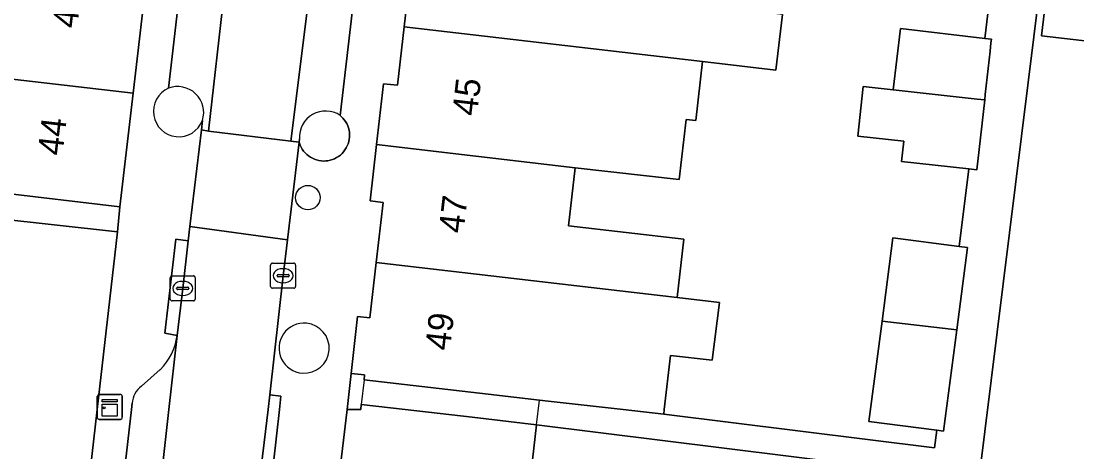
# Model space of a CAD drawing. Extents: x 161692 to 162379, y 380760 to 381678.
# Drawn here: x 162202.14 to 162244.38, y 380998.31 to 381015.53 of the extents above; entities that cross this region are included whole.
import ezdxf

# ---------------------------------------------------------------- set-up
doc = ezdxf.new("R2010")
doc.units = 0
for name, color, linetype in [('IMGEO_Boom', 7, 'Continuous'), ('IMGEO_Erf', 7, 'Continuous'), ('IMGEO_Groenvoorziening', 7, 'Continuous'), ('IMGEO_Kast', 7, 'Continuous'), ('IMGEO_Kolk', 7, 'Continuous'), ('IMGEO_Pand', 7, 'Continuous'), ('IMGEO_Pand_nummerreeks', 7, 'Continuous'), ('IMGEO_Pand_overbouw', 7, 'Continuous'), ('IMGEO_Parkeervlak_open', 7, 'Continuous'), ('IMGEO_Rijbaan_lokaal_open', 7, 'Continuous'), ('IMGEO_Voetpad_open', 7, 'Continuous')]:
    doc.layers.add(name, color=color, linetype=linetype)

msp = doc.modelspace()

# ---------------------------------------------------------------- linework, layer by layer
at = {"layer": 'IMGEO_Boom'}
msp.add_circle((162213.613, 381008.471), 0.489, dxfattribs=at)
at = {"layer": 'IMGEO_Erf'}
for points in [[(162243.4, 381020.812), (162240.462, 380997.193), (162222.765, 380999.395), (162222.404, 380996.253)], [(162232.598, 381015.792), (162232.339, 381013.567), (162229.407, 381013.907), (162229.137, 381011.55), (162228.743, 381011.595), (162228.467, 381009.191), (162224.304, 381009.668), (162224.038, 381007.346), (162228.656, 381006.818), (162228.389, 381004.485), (162230.078, 381004.274), (162229.79, 381001.975), (162228.124, 381002.166), (162227.876, 381000), (162227.855, 380999.814), (162238.689, 380998.473), (162238.775, 380999.171), (162236.063, 380999.526), (162236.589, 381003.534), (162237.025, 381006.863), (162239.674, 381006.515), (162240.055, 381009.625), (162237.37, 381009.921), (162237.459, 381010.728), (162235.614, 381010.932), (162235.833, 381012.915), (162237.03, 381012.783), (162237.319, 381015.229), (162240.693, 381014.832), (162241.212, 381019.072)]]:
    msp.add_lwpolyline(points, dxfattribs=at)
msp.add_lwpolyline([(162242.973, 381014.934), (162243.206, 381016.95), (162247.692, 381016.431), (162247.46, 381014.422)], close=True, dxfattribs=at)
at = {"layer": 'IMGEO_Groenvoorziening'}
msp.add_lwpolyline([(162213.277, 381010.826), (162213.263, 381010.688), (162213.303, 381010.57), (162213.342, 381010.487), (162213.388, 381010.407), (162213.441, 381010.332), (162213.5, 381010.262), (162213.566, 381010.198), (162213.637, 381010.139), (162213.713, 381010.088), (162213.793, 381010.043), (162213.877, 381010.006), (162213.964, 381009.976), (162214.053, 381009.954), (162214.144, 381009.94), (162214.236, 381009.935), (162214.328, 381009.937), (162214.419, 381009.948), (162214.509, 381009.967), (162214.597, 381009.994), (162214.682, 381010.028), (162214.764, 381010.07), (162214.841, 381010.12), (162214.914, 381010.175), (162214.982, 381010.238), (162215.044, 381010.306), (162215.099, 381010.379), (162215.148, 381010.457), (162215.189, 381010.539), (162215.224, 381010.624), (162215.25, 381010.712), (162215.268, 381010.802), (162215.278, 381010.894), (162215.28, 381010.986), (162215.274, 381011.077), (162215.26, 381011.168), (162215.237, 381011.257), (162215.207, 381011.344), (162215.169, 381011.428), (162215.124, 381011.508), (162215.072, 381011.583), (162215.013, 381011.654), (162214.948, 381011.719), (162214.908, 381011.754)], dxfattribs=at)
for centre, radius, start, end in [((162208.449, 381011.918), 1.013, 114.0431, 339.0298), ((162208.407, 381011.873), 1.038, 342.1333, 110.9397), ((162214.322, 381010.887), 1.047, 55.9525, 183.3252), ((162213.459, 381002.455), 0.999, 84.496, 266.3196), ((162213.468, 381002.455), 0.999, 265.8139, 85.0017)]:
    msp.add_arc(centre, radius, start, end, dxfattribs=at)
at = {"layer": 'IMGEO_Kast'}
for p, q in [((162205.186, 380999.683), (162205.186, 381000.524)), ((162205.186, 381000.524), (162205.186, 380999.683)), ((162205.261, 381000.608), (162206.102, 381000.608)), ((162206.102, 381000.608), (162205.261, 381000.608)), ((162206.186, 381000.533), (162206.186, 380999.692)), ((162206.186, 380999.692), (162206.186, 381000.533)), ((162206.111, 380999.608), (162205.27, 380999.608)), ((162205.27, 380999.608), (162206.111, 380999.608))]:
    msp.add_line(p, q, dxfattribs=at)
for points in [[(162205.381, 381000.398), (162205.981, 381000.398), (162205.981, 381000.313), (162205.381, 381000.313), (162205.381, 381000.398)], [(162205.381, 381000.223), (162205.981, 381000.223), (162205.981, 380999.734), (162205.381, 380999.734), (162205.381, 381000.223)]]:
    msp.add_lwpolyline(points, dxfattribs=at)
msp.add_circle((162205.465, 381000.072), 0.0377, dxfattribs=at)
for centre, start, end in [((162205.264, 381000.53), 92.4484, 184.2845), ((162205.264, 381000.53), 92.4484, 184.2845), ((162206.108, 381000.53), 2.4484, 94.2845), ((162206.108, 381000.53), 2.4484, 94.2845), ((162205.264, 380999.686), 182.4484, 274.2845), ((162205.264, 380999.686), 182.4484, 274.2845), ((162206.108, 380999.686), 272.4484, 4.2845), ((162206.108, 380999.686), 272.4484, 4.2845)]:
    msp.add_arc(centre, 0.0779, start, end, dxfattribs=at)
at = {"layer": 'IMGEO_Kolk'}
for p, q in [((162212.123, 381004.926), (162212.123, 381005.778)), ((162212.198, 381005.852), (162213.05, 381005.852)), ((162212.611, 381005.632), (162212.636, 381005.632)), ((162213.124, 381005.778), (162213.124, 381004.926)), ((162208.105, 381004.42), (162208.105, 381005.272)), ((162208.18, 381005.346), (162209.032, 381005.346)), ((162208.593, 381005.126), (162208.618, 381005.126)), ((162209.106, 381005.272), (162209.106, 381004.42)), ((162212.382, 381005.346), (162212.382, 381005.358)), ((162212.82, 381005.309), (162212.422, 381005.309)), ((162212.425, 381005.395), (162212.823, 381005.395)), ((162212.866, 381005.358), (162212.866, 381005.346)), ((162208.364, 381004.84), (162208.364, 381004.852)), ((162208.802, 381004.803), (162208.404, 381004.803)), ((162208.407, 381004.889), (162208.805, 381004.889)), ((162208.848, 381004.852), (162208.848, 381004.84)), ((162213.05, 381004.852), (162212.198, 381004.852)), ((162212.634, 381005.072), (162212.609, 381005.072)), ((162209.032, 381004.346), (162208.18, 381004.346)), ((162208.616, 381004.566), (162208.591, 381004.566))]:
    msp.add_line(p, q, dxfattribs=at)
for points in [[(162212.123, 381004.926), (162212.123, 381005.778)], [(162212.198, 381005.852), (162213.05, 381005.852)], [(162213.124, 381005.778), (162213.124, 381004.926)], [(162208.105, 381004.42), (162208.105, 381005.272)], [(162208.18, 381005.346), (162209.032, 381005.346)], [(162209.106, 381005.272), (162209.106, 381004.42)], [(162213.05, 381004.852), (162212.198, 381004.852)], [(162209.032, 381004.346), (162208.18, 381004.346)]]:
    msp.add_lwpolyline(points, dxfattribs=at)
for centre, radius, start, end in [((162212.2, 381005.776), 0.0765, 91.552, 178.448), ((162212.2, 381005.776), 0.0765, 91.552, 178.448), ((162213.048, 381005.776), 0.0765, 1.552, 88.448), ((162213.048, 381005.776), 0.0765, 1.552, 88.448), ((162208.182, 381005.27), 0.0765, 91.552, 178.448), ((162208.182, 381005.27), 0.0765, 91.552, 178.448), ((162209.03, 381005.27), 0.0765, 1.552, 88.448), ((162209.03, 381005.27), 0.0765, 1.552, 88.448), ((162212.422, 381005.355), 0.0403, 85.8775, 175.7526), ((162212.419, 381005.345), 0.0366, 178.938, 274.7102), ((162212.823, 381005.352), 0.043, 264.8664, 352.4533), ((162212.827, 381005.357), 0.0386, 1.7309, 96.639), ((162208.404, 381004.849), 0.0403, 85.8775, 175.7526), ((162208.401, 381004.839), 0.0366, 178.938, 274.7102), ((162208.805, 381004.846), 0.043, 264.8664, 352.4533), ((162208.809, 381004.851), 0.0386, 1.7309, 96.639), ((162212.2, 381004.928), 0.0765, 181.552, 268.448), ((162212.2, 381004.928), 0.0765, 181.552, 268.448), ((162213.048, 381004.928), 0.0765, 271.552, 358.448), ((162213.048, 381004.928), 0.0765, 271.552, 358.448), ((162208.182, 381004.422), 0.0765, 181.552, 268.448), ((162208.182, 381004.422), 0.0765, 181.552, 268.448), ((162209.03, 381004.422), 0.0765, 271.552, 358.448), ((162209.03, 381004.422), 0.0765, 271.552, 358.448)]:
    msp.add_arc(centre, radius, start, end, dxfattribs=at)
for centre, major_axis, ratio, start_param, end_param in [((162212.61, 381005.352), (-0.387, 0.002), 0.722429, 4.712389, 7.853982), ((162212.635, 381005.352), (-0.39, 0.002), 0.717154, 1.570796, 4.712389), ((162208.592, 381004.846), (-0.387, 0.002), 0.722429, 4.712389, 7.853982), ((162208.617, 381004.846), (-0.39, 0.002), 0.717154, 1.570796, 4.712389)]:
    msp.add_ellipse(centre, major_axis=major_axis, ratio=ratio, start_param=start_param, end_param=end_param, dxfattribs=at)
at = {"layer": 'IMGEO_Pand'}
for points in [[(162217.514, 381019.946), (162217.241, 381017.557), (162217.718, 381017.503), (162217.465, 381015.292), (162229.407, 381013.907), (162232.339, 381013.567), (162232.598, 381015.792), (162229.662, 381016.133), (162225.109, 381016.654), (162225.386, 381019.079)], [(162207.22, 381017.802), (162194.568, 381019.266), (162193.365, 381019.405), (162192.324, 381019.525), (162192.059, 381017.241), (162193.1, 381017.12), (162195.131, 381016.884), (162194.798, 381014.013), (162198.207, 381013.618), (162206.622, 381012.644)], [(162242.973, 381014.934), (162247.46, 381014.422), (162247.692, 381016.431), (162243.206, 381016.95)], [(162229.407, 381013.907), (162217.465, 381015.292), (162217.198, 381012.961), (162216.639, 381013.025), (162216.36, 381010.59), (162224.304, 381009.668), (162228.467, 381009.191), (162228.743, 381011.595), (162229.137, 381011.55)], [(162240.909, 381014.32), (162240.946, 381014.659), (162240.962, 381014.8), (162240.693, 381014.832), (162237.319, 381015.229), (162237.03, 381012.783), (162240.396, 381012.411), (162240.694, 381012.378), (162240.718, 381012.597)], [(162194.798, 381014.013), (162194.566, 381012.013), (162192.414, 381012.263), (162192.101, 381009.564), (162197.919, 381008.89), (162197.944, 381009.055), (162201.13, 381008.686), (162206.096, 381008.11), (162206.622, 381012.644), (162198.207, 381013.618)], [(162240.694, 381012.378), (162240.396, 381012.411), (162237.03, 381012.783), (162235.833, 381012.915), (162235.614, 381010.932), (162237.459, 381010.728), (162237.37, 381009.921), (162240.055, 381009.625), (162240.386, 381009.588), (162240.475, 381010.396)], [(162228.389, 381004.485), (162228.656, 381006.818), (162224.038, 381007.346), (162224.304, 381009.668), (162216.36, 381010.59), (162216.103, 381008.342), (162216.62, 381008.283), (162216.345, 381005.882)], [(162205.189, 381000), (162205.999, 381007.106), (162201.03, 381007.654), (162196.812, 381008.119), (162196.423, 381004.595), (162196.315, 381004.607), (162196.229, 381004.617), (162195.861, 381001.394), (162195.855, 381001.342), (162198.481, 381001.042), (162197.88, 380995.768), (162197.575, 380993.097), (162197.888, 380993.061), (162196.895, 380984.366), (162202.207, 380983.761), (162203.449, 380984.749)], [(162240.004, 381006.472), (162239.674, 381006.515), (162237.025, 381006.863), (162236.589, 381003.534), (162239.574, 381003.188)], [(162228.124, 381002.166), (162229.79, 381001.975), (162230.078, 381004.274), (162228.389, 381004.485), (162216.345, 381005.882), (162216.091, 381003.662), (162215.605, 381003.718), (162215.345, 381001.445), (162215.884, 381001.383), (162215.861, 381001.185), (162220.829, 381000.617), (162222.878, 381000.383), (162223.224, 381000.343), (162226.224, 381000), (162227.855, 380999.814), (162227.876, 381000)], [(162239.574, 381003.188), (162236.589, 381003.534), (162236.063, 380999.526), (162238.775, 380999.171), (162239.042, 380999.136)], [(162218.733, 380996.103), (162220.689, 380995.878), (162220.007, 380989.877), (162220.193, 380989.856), (162219.335, 380982.287), (162221.542, 380982.034), (162221.485, 380981.538), (162223.663, 380981.287), (162223.721, 380981.791), (162223.895, 380981.771), (162225.263, 380993.786), (162225.133, 380993.801), (162225.376, 380995.911), (162222.404, 380996.253), (162222.765, 380999.395), (162220.182, 380999.692), (162217.501, 381000), (162215.751, 381000.201), (162215.728, 381000.002), (162215.184, 381000), (162214.779, 380996.557)]]:
    msp.add_lwpolyline(points, close=True, dxfattribs=at)
at = {"layer": 'IMGEO_Pand_overbouw'}
msp.add_lwpolyline([(162215.861, 381001.185), (162215.751, 381000.201), (162217.501, 381000), (162220.182, 380999.692), (162222.765, 380999.395), (162222.878, 381000.383), (162220.829, 381000.617)], close=True, dxfattribs=at)
at = {"layer": 'IMGEO_Parkeervlak_open'}
for points in [[(162209.395, 381011.555), (162209.36, 381011.181), (162209.637, 381011.126), (162210.269, 381016.657), (162211.71, 381028.79), (162213.079, 381040.77), (162213.598, 381045.093), (162213.306, 381045.133), (162213.212, 381044.48)], [(162217.154, 381043.888), (162217.156, 381043.912), (162217.228, 381044.718), (162216.935, 381044.734), (162216.42, 381040.466), (162215.046, 381028.294), (162213.593, 381016.039), (162212.936, 381010.735), (162213.263, 381010.688), (162213.277, 381010.826)], [(162211.63, 381043.818), (162208.036, 381012.843)], [(162214.908, 381011.754), (162218.535, 381042.87)], [(162205.217, 380985.915), (162205.426, 380985.634), (162206.414, 380985.526), (162207.138, 380991.828), (162208.049, 381000), (162208.379, 381002.959)], [(162207.699, 381001.596), (162206.956, 381000.933)], [(162206.585, 381000.254), (162206.556, 381000), (162205.025, 380986.646)]]:
    msp.add_lwpolyline(points, dxfattribs=at)
for centre, radius, start, end in [((162208.407, 381011.873), 1.038, 342.1333, 110.9397), ((162214.322, 381010.887), 1.047, 55.9525, 183.3252), ((162206.114, 381003.238), 2.283, 313.9939, 352.977), ((162207.475, 381000.209), 0.891, 125.6094, 177.087)]:
    msp.add_arc(centre, radius, start, end, dxfattribs=at)
at = {"layer": 'IMGEO_Rijbaan_lokaal_open'}
for points in [[(162209.637, 381011.126), (162212.936, 381010.735), (162213.593, 381016.039), (162215.046, 381028.294), (162216.42, 381040.466), (162216.935, 381044.734), (162213.598, 381045.093), (162213.079, 381040.77), (162211.71, 381028.79), (162210.269, 381016.657)], [(162213.263, 381010.688), (162212.936, 381010.735), (162209.637, 381011.126), (162209.36, 381011.181), (162208.893, 381007.319), (162212.796, 381006.784)], [(162208.893, 381007.319), (162208.826, 381006.747), (162208.605, 381004.846), (162208.379, 381002.959), (162208.049, 381000), (162207.138, 380991.828), (162206.414, 380985.526), (162210.289, 380985.071), (162210.999, 380991.29), (162211.638, 380996.821), (162212.025, 381000), (162212.097, 381000.592), (162212.625, 381005.351), (162212.796, 381006.784)]]:
    msp.add_lwpolyline(points, close=True, dxfattribs=at)
at = {"layer": 'IMGEO_Voetpad_open'}
for points in [[(162208.036, 381012.843), (162211.63, 381043.818)], [(162218.535, 381042.87), (162214.908, 381011.754), (162214.948, 381011.719), (162215.013, 381011.654), (162215.072, 381011.583), (162215.124, 381011.508), (162215.169, 381011.428), (162215.207, 381011.344), (162215.237, 381011.257), (162215.26, 381011.168), (162215.274, 381011.077), (162215.28, 381010.986), (162215.278, 381010.894), (162215.268, 381010.802), (162215.25, 381010.712), (162215.224, 381010.624), (162215.189, 381010.539), (162215.148, 381010.457), (162215.099, 381010.379), (162215.044, 381010.306), (162214.982, 381010.238), (162214.914, 381010.175), (162214.841, 381010.12), (162214.764, 381010.07), (162214.682, 381010.028), (162214.597, 381009.994), (162214.509, 381009.967), (162214.419, 381009.948), (162214.328, 381009.937), (162214.236, 381009.935), (162214.144, 381009.94), (162214.053, 381009.954), (162213.964, 381009.976), (162213.877, 381010.006), (162213.793, 381010.043), (162213.713, 381010.088), (162213.637, 381010.139), (162213.566, 381010.198), (162213.5, 381010.262), (162213.441, 381010.332), (162213.388, 381010.407), (162213.342, 381010.487), (162213.303, 381010.57), (162213.263, 381010.688), (162212.796, 381006.784), (162212.625, 381005.351), (162212.097, 381000.592), (162212.535, 381000.537), (162212.475, 381000), (162212.117, 380996.801)], [(162241.212, 381019.072), (162240.693, 381014.832), (162240.962, 381014.8), (162240.946, 381014.659), (162240.909, 381014.32), (162240.718, 381012.597), (162240.694, 381012.378), (162240.475, 381010.396), (162240.386, 381009.588), (162240.055, 381009.625), (162239.674, 381006.515), (162240.004, 381006.472), (162239.574, 381003.188), (162239.042, 380999.136), (162238.775, 380999.171), (162238.689, 380998.473), (162227.855, 380999.814), (162226.224, 381000), (162223.224, 381000.343), (162222.878, 381000.383), (162220.829, 381000.617), (162215.861, 381001.185), (162215.884, 381001.383), (162215.345, 381001.445), (162215.184, 381000), (162215.728, 381000.002), (162215.751, 381000.201), (162217.501, 381000), (162220.182, 380999.692), (162222.765, 380999.395), (162240.462, 380997.193), (162243.4, 381020.812)], [(162207.22, 381017.802), (162206.622, 381012.644), (162206.096, 381008.11), (162205.999, 381007.106), (162205.189, 381000), (162203.449, 380984.749), (162206.023, 380984.683), (162205.814, 380985.109), (162205.426, 380985.634), (162205.217, 380985.915)], [(162214.779, 380996.557), (162215.184, 381000), (162215.345, 381001.445), (162215.605, 381003.718), (162216.091, 381003.662), (162216.345, 381005.882), (162216.62, 381008.283), (162216.103, 381008.342), (162216.36, 381010.59), (162216.639, 381013.025), (162217.198, 381012.961), (162217.465, 381015.292), (162217.718, 381017.503)], [(162208.379, 381002.959), (162207.887, 381003.052), (162208.33, 381006.805), (162208.826, 381006.747), (162208.893, 381007.319), (162209.36, 381011.181), (162209.395, 381011.555)], [(162201.03, 381007.654), (162205.999, 381007.106), (162206.096, 381008.11), (162201.13, 381008.686)], [(162206.956, 381000.933), (162207.699, 381001.596)], [(162205.025, 380986.646), (162206.556, 381000), (162206.585, 381000.254)]]:
    msp.add_lwpolyline(points, dxfattribs=at)
for points in [[(162208.379, 381002.959), (162208.605, 381004.846), (162208.826, 381006.747), (162208.33, 381006.805), (162207.887, 381003.052)], [(162212.097, 381000.592), (162212.025, 381000), (162211.638, 380996.821), (162212.117, 380996.801), (162212.475, 381000), (162212.535, 381000.537)]]:
    msp.add_lwpolyline(points, close=True, dxfattribs=at)
for centre, radius, start, end in [((162208.449, 381011.918), 1.013, 114.0431, 339.0298), ((162213.459, 381002.455), 0.999, 84.496, 266.3196), ((162213.468, 381002.455), 0.999, 265.8139, 85.0017), ((162206.114, 381003.238), 2.283, 313.9939, 352.977), ((162207.475, 381000.209), 0.891, 125.6094, 177.087)]:
    msp.add_arc(centre, radius, start, end, dxfattribs=at)

# ---------------------------------------------------------------- texts
at = {"layer": 'IMGEO_Pand_nummerreeks'}
for s, rotation, p in [('42', 83.3825, (162204.383, 381015.214)), ('45', 83.4112, (162220.378, 381011.708)), ('44', 83.3828, (162203.793, 381010.125)), ('47', 83.4136, (162219.837, 381007.02)), ('49', 83.4112, (162219.296, 381002.332))]:
    msp.add_text(s, height=1, rotation=rotation, dxfattribs=at).set_placement(p)

doc.saveas('drawing.dxf')
